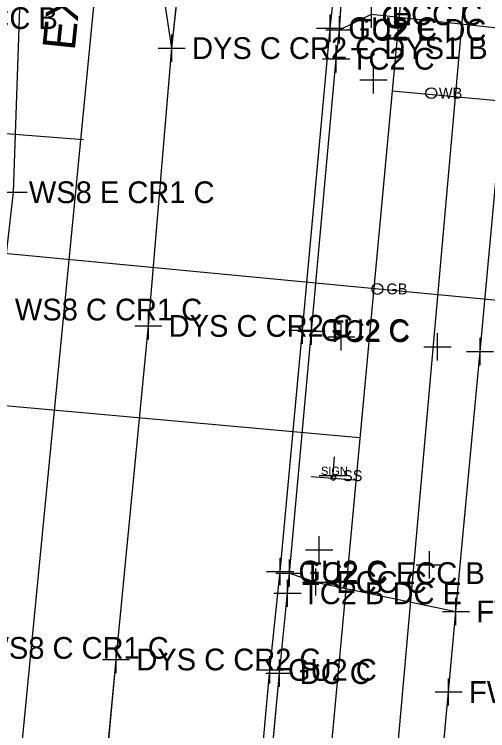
# Model space of a CAD drawing. Extents: x 1363693 to 1365209, y 422201 to 424153.
# Drawn here: x 1364259.3 to 1364294.2, y 423332.8 to 423385.5 of the extents above; entities that cross this region are included whole.
import ezdxf

# ---------------------------------------------------------------- set-up
doc = ezdxf.new("R2010")
doc.units = 0
for name, color, linetype in [('BASELINE-CL-RW', 7, 'Continuous'), ('O-ALGN-BASELINE-WERK-CL-RW', 7, 'Continuous'), ('O-ALGN-TEXT-BASELINE-WERK-CL-RW', 7, 'Continuous'), ('OWNERS', 7, 'Continuous'), ('PM_X_Channelizing_Line', 7, 'Continuous'), ('PM_X_CL_Double_Solid', 7, 'Continuous'), ('RD_X_Text', 7, 'Continuous'), ('SN_X_Private', 7, 'Continuous'), ('SN_X_Public', 7, 'Continuous'), ('SV_X_Original_Ground', 7, 'Continuous'), ('SV_X_Shot_Marker', 7, 'Continuous'), ('UT_X_Gas', 7, 'Continuous'), ('UT_X_Gas_Cells', 7, 'Continuous'), ('UT_X_Gas_Text', 7, 'Continuous'), ('UT_X_Sanitary_Line', 7, 'Continuous'), ('UT_X_Sanitary_Text', 7, 'Continuous'), ('UT_X_Telecom', 7, 'Continuous'), ('UT_X_Water', 7, 'Continuous'), ('UT_X_Water_Text', 7, 'Continuous')]:
    doc.layers.add(name, color=color, linetype=linetype)

msp = doc.modelspace()

# ---------------------------------------------------------------- linework, layer by layer
at = {"layer": 'BASELINE-CL-RW'}
for p, q in [((1364283.242, 423384.386), (1364283.424, 423387.007)), ((1364278.824, 423337.056), (1364279.424, 423342.926)), ((1364276.817, 423315.341), (1364278.824, 423337.056))]:
    msp.add_line(p, q, dxfattribs=at)
for points in [[(1364283.242, 423384.386), (1364283.424, 423387.007), (1364284.317, 423396.624)], [(1364279.424, 423342.926), (1364279.56, 423344.417), (1364281.196, 423362.213), (1364283.002, 423382.255), (1364283.242, 423384.386)], [(1364276.817, 423315.341), (1364278.824, 423337.056), (1364279.424, 423342.926)]]:
    msp.add_lwpolyline(points, dxfattribs=at)
at = {"layer": 'O-ALGN-BASELINE-WERK-CL-RW'}
for points in [[(1364238.05, 423150.599), (1364239.504, 423164.947), (1364241.772, 423189.355), (1364244.145, 423214.472), (1364246.386, 423239.049), (1364248.785, 423264.193), (1364251.138, 423289.017), (1364253.53, 423314.189), (1364255.776, 423338.909), (1364258.236, 423363.804), (1364259.261, 423372.435), (1364259.806, 423388.822), (1364262.675, 423414.256), (1364264.7, 423439.017), (1364267.126, 423463.835), (1364268.916, 423478.043), (1364269.753, 423488.631), (1364272.165, 423513.273), (1364274.498, 423538.18), (1364276.696, 423563.046)], [(1364249.902, 423158.791), (1364250.503, 423164.512), (1364252.607, 423188.339), (1364254.923, 423212.972), (1364257.404, 423238.28), (1364259.756, 423263.24), (1364262.23, 423287.907), (1364264.525, 423313.109), (1364266.799, 423338.059), (1364269.18, 423362.6), (1364270.898, 423383.042), (1364271.421, 423387.792), (1364273.694, 423412.788), (1364274.267, 423419.877), (1364276.088, 423437.913), (1364278.182, 423462.848), (1364280.153, 423481.654), (1364280.683, 423487.482), (1364283.085, 423512.281), (1364285.368, 423537.055), (1364287.801, 423562.038)]]:
    msp.add_lwpolyline(points, dxfattribs=at)
at = {"layer": 'O-ALGN-TEXT-BASELINE-WERK-CL-RW'}
msp.add_lwpolyline([(1364277.041, 423186.453), (1364279.249, 423211.34), (1364281.062, 423228.074), (1364281.809, 423236.125), (1364283.024, 423250.18), (1364284.121, 423261.072), (1364286.393, 423285.925), (1364288.893, 423310.853), (1364289.461, 423315.932), (1364291.285, 423335.668), (1364291.825, 423341.593), (1364293.598, 423360.72), (1364295.788, 423384.44), (1364295.973, 423385.791), (1364296.712, 423394.509), (1364298.068, 423410.324), (1364299.056, 423420.392), (1364298.963, 423423.182), (1364298.651, 423425.956), (1364298.651, 423425.956), (1364298.044, 423429.016), (1364297.169, 423432.011), (1364297.169, 423432.011)], dxfattribs=at)
at = {"layer": 'OWNERS'}
for points in [[(1364263.974, 423188.104), (1364266.432, 423212.687), (1364267.926, 423228.81), (1364268.734, 423237.459), (1364270.156, 423253.843), (1364270.935, 423262.642), (1364273.302, 423287.489), (1364275.861, 423312.256), (1364278.117, 423337.291), (1364278.887, 423344.525), (1364280.523, 423362.288), (1364282.564, 423384.505), (1364282.845, 423386.962), (1364283.643, 423396.734), (1364284.072, 423402.846), (1364284.5, 423405.767)], [(1364283.242, 423384.386), (1364285.6, 423385.527), (1364295.788, 423384.44)], [(1364279.56, 423344.417), (1364281.516, 423343.758), (1364291.825, 423341.593)]]:
    msp.add_lwpolyline(points, dxfattribs=at)
at = {"layer": 'PM_X_Channelizing_Line'}
for p, q in [((1364270.898, 423383.042), (1364270.17, 423387.981)), ((1364270.898, 423383.042), (1364271.421, 423387.792)), ((1364269.18, 423362.6), (1364270.898, 423383.042)), ((1364266.799, 423338.059), (1364269.18, 423362.6)), ((1364264.525, 423313.109), (1364266.799, 423338.059))]:
    msp.add_line(p, q, dxfattribs=at)
at = {"layer": 'PM_X_CL_Double_Solid'}
for p, q in [((1364270.898, 423383.042), (1364270.17, 423387.981)), ((1364270.898, 423383.042), (1364271.421, 423387.792)), ((1364269.18, 423362.6), (1364270.898, 423383.042)), ((1364266.799, 423338.059), (1364269.18, 423362.6)), ((1364264.525, 423313.109), (1364266.799, 423338.059))]:
    msp.add_line(p, q, dxfattribs=at)
at = {"layer": 'SN_X_Private'}
msp.add_line((1364281.758, 423351.585), (1364283.824, 423351.585), dxfattribs=at)
msp.add_circle((1364282.791, 423351.413), 0.172, dxfattribs=at)
at = {"layer": 'SN_X_Public'}
for p, q in [((1364282.759, 423351.371), (1364282.876, 423352.966)), ((1364284.355, 423351.254), (1364281.164, 423351.488))]:
    msp.add_line(p, q, dxfattribs=at)
at = {"layer": 'SV_X_Original_Ground'}
for p, q in [((1364270.898, 423382.042), (1364270.898, 423384.042)), ((1364269.898, 423383.042), (1364271.898, 423383.042)), ((1364285.755, 423379.712), (1364285.755, 423381.712)), ((1364284.755, 423380.712), (1364286.755, 423380.712)), ((1364258.261, 423372.435), (1364260.261, 423372.435)), ((1364269.18, 423361.6), (1364269.18, 423363.6)), ((1364268.18, 423362.6), (1364270.18, 423362.6)), ((1364283.384, 423360.803), (1364283.384, 423362.803)), ((1364282.384, 423361.803), (1364284.384, 423361.803)), ((1364290.463, 423360.067), (1364290.463, 423362.067)), ((1364289.463, 423361.067), (1364291.463, 423361.067)), ((1364281.751, 423345.126), (1364281.751, 423347.126)), ((1364280.751, 423346.126), (1364282.751, 423346.126)), ((1364289.885, 423344.027), (1364289.885, 423346.027)), ((1364288.885, 423345.027), (1364290.885, 423345.027)), ((1364266.799, 423337.059), (1364266.799, 423339.059)), ((1364265.799, 423338.059), (1364267.799, 423338.059))]:
    msp.add_line(p, q, dxfattribs=at)
at = {"layer": 'SV_X_Shot_Marker'}
for p, q in [((1364285.6, 423384.527), (1364285.6, 423386.527)), ((1364282.564, 423383.505), (1364282.564, 423385.505)), ((1364283.242, 423383.386), (1364283.242, 423385.386)), ((1364281.564, 423384.505), (1364283.564, 423384.505)), ((1364282.242, 423384.386), (1364284.242, 423384.386)), ((1364283.002, 423381.255), (1364283.002, 423383.255)), ((1364282.002, 423382.255), (1364284.002, 423382.255)), ((1364280.523, 423361.288), (1364280.523, 423363.288)), ((1364281.196, 423361.213), (1364281.196, 423363.213)), ((1364279.523, 423362.288), (1364281.523, 423362.288)), ((1364280.196, 423362.213), (1364282.196, 423362.213)), ((1364293.598, 423359.72), (1364293.598, 423361.72)), ((1364292.598, 423360.72), (1364294.598, 423360.72)), ((1364278.887, 423343.525), (1364278.887, 423345.525)), ((1364279.56, 423343.417), (1364279.56, 423345.417)), ((1364277.887, 423344.525), (1364279.887, 423344.525)), ((1364278.56, 423344.417), (1364280.56, 423344.417)), ((1364281.516, 423342.758), (1364281.516, 423344.758)), ((1364279.424, 423341.926), (1364279.424, 423343.926)), ((1364280.516, 423343.758), (1364282.516, 423343.758)), ((1364278.424, 423342.926), (1364280.424, 423342.926)), ((1364291.825, 423340.593), (1364291.825, 423342.593)), ((1364290.825, 423341.593), (1364292.825, 423341.593)), ((1364278.117, 423336.291), (1364278.117, 423338.291)), ((1364278.824, 423336.056), (1364278.824, 423338.056)), ((1364277.117, 423337.291), (1364279.117, 423337.291)), ((1364277.824, 423337.056), (1364279.824, 423337.056)), ((1364291.285, 423334.668), (1364291.285, 423336.668)), ((1364290.285, 423335.668), (1364292.285, 423335.668))]:
    msp.add_line(p, q, dxfattribs=at)
at = {"layer": 'UT_X_Gas'}
msp.add_line((1364239.477, 423369.774), (1364304.823, 423363.545), dxfattribs=at)
at = {"layer": 'UT_X_Gas_Cells'}
msp.add_circle((1364286.039, 423365.323), 0.4, dxfattribs=at)
at = {"layer": 'UT_X_Sanitary_Line'}
msp.add_line((1364231.966, 423378.813), (1364264.406, 423376.309), dxfattribs=at)
msp.add_lwpolyline([(1364253.212, 423263.577), (1364270.768, 423443.607), (1364363.352, 423434.92)], dxfattribs=at)
at = {"layer": 'UT_X_Telecom'}
msp.add_lwpolyline([(1364331.133, 423132.499), (1364271.573, 423151.567), (1364307.701, 423558.666)], dxfattribs=at)
at = {"layer": 'UT_X_Water'}
for p, q in [((1364287.138, 423379.909), (1364311.028, 423377.688)), ((1364229.679, 423359.324), (1364284.714, 423354.398))]:
    msp.add_line(p, q, dxfattribs=at)
msp.add_lwpolyline([(1364264.276, 423134.188), (1364290.904, 423420.252), (1364296.496, 423480.942), (1364304.106, 423560.043)], dxfattribs=at)
msp.add_circle((1364290.009, 423379.728), 0.4, dxfattribs=at)

# ---------------------------------------------------------------- texts
at = {"layer": 'RD_X_Text'}
msp.add_text('CONC.', height=2, rotation=85.0992, dxfattribs=at).set_placement((1364288.382, 423384.242))
at = {"layer": 'SN_X_Private'}
for s, height, p in [('SIGN', 0.6026, (1364281.894, 423351.638)), ('SS', 0.8, (1364283.51, 423351.185))]:
    msp.add_text(s, height=height, dxfattribs=at).set_placement(p)
at = {"layer": 'SV_X_Original_Ground'}
for s, p in [('DYS C CR2 C DYS1 B', (1364272.398, 423382.242)), ('WS8 E CR1 C', (1364260.38, 423371.635)), ('WS8 C CR1 C', (1364259.355, 423363.004)), ('DYS C CR2 C', (1364270.68, 423361.8)), ('WS8 C CR1 C', (1364256.895, 423338.109)), ('DYS C CR2 C', (1364268.299, 423337.259))]:
    msp.add_text(s, height=1.6, dxfattribs=at).set_placement(p)
at = {"layer": 'SV_X_Shot_Marker'}
for s, p in [('TC1 C ECC B', (1364249.2, 423384.447)), ('ECC C', (1364287.1, 423384.727)), ('GU2 C', (1364283.901, 423383.705)), ('TC2 E DC B ECC B', (1364284.313, 423383.586)), ('TC2 C', (1364284.073, 423381.455)), ('GU2 C', (1364281.86, 423361.488)), ('TC2 C', (1364282.267, 423361.413)), ('GU2 C', (1364280.224, 423343.725)), ('TC2 C ECC B', (1364280.631, 423343.617)), ('ECC C', (1364283.016, 423342.958)), ('TC2 B DC E', (1364280.495, 423342.126)), ('FW2 C ECC E', (1364293.325, 423340.793)), ('GU2 C', (1364279.454, 423336.491)), ('DC C', (1364280.324, 423336.256)), ('FW2 C', (1364292.785, 423334.868))]:
    msp.add_text(s, height=1.6, dxfattribs=at).set_placement(p)
at = {"layer": 'UT_X_Gas_Text'}
msp.add_text('GB', height=0.8, dxfattribs=at).set_placement((1364286.707, 423364.923))
at = {"layer": 'UT_X_Sanitary_Text'}
msp.add_text('EX. 12" SAN.', height=2.4, rotation=84.0969, dxfattribs=at).set_placement((1364263.758, 423382.819))
at = {"layer": 'UT_X_Water_Text'}
msp.add_text('WB', height=0.8, dxfattribs=at).set_placement((1364290.569, 423379.328))

doc.saveas('drawing.dxf')
